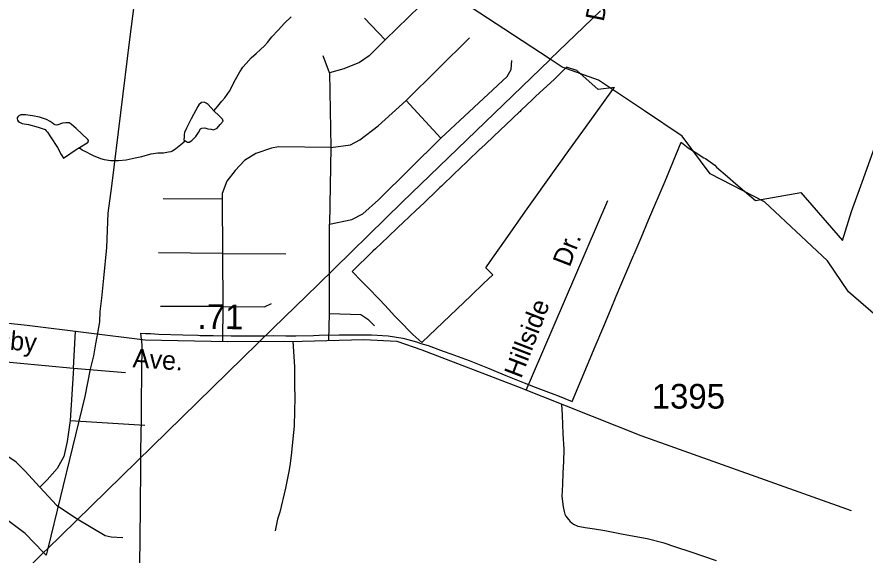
# Model space of a CAD drawing. Extents: x 2001466 to 2224147, y 644118 to 847247.
# Drawn here: x 2051357 to 2055654, y 687083 to 689808 of the extents above; entities that cross this region are included whole.
import ezdxf

# ---------------------------------------------------------------- set-up
doc = ezdxf.new("R2010")
doc.units = 0
for name, color, linetype in [('Exist Boundary Political City Limit New', 7, 'Continuous'), ('Exist Boundary Political City Limit New Hole', 7, 'Continuous'), ('Exist Hydrographic Creek Single Shore', 7, 'Continuous'), ('Exist Hydrographic Misc Water Feature', 7, 'Continuous'), ('Exist Road Non-System Type 51', 7, 'Continuous'), ('Exist Road Non-System Type 51 Label', 7, 'Continuous'), ('Exist Road Secondary Mileage Hundredths English Label', 7, 'Continuous'), ('Exist Road Secondary Type 51 Attributed', 7, 'Continuous'), ('Exist Road Secondary Type 51 Label', 7, 'Continuous'), ('Exist Road Secondary Type 51 Number Label', 7, 'Continuous'), ('Exist Utilities Electrical Transmission Line', 7, 'Continuous'), ('Map Preparation Boundary City Limit Buffer Line', 7, 'Continuous')]:
    doc.layers.add(name, color=color, linetype=linetype)

msp = doc.modelspace()

# ---------------------------------------------------------------- linework, layer by layer
at = {"layer": 'Exist Boundary Political City Limit New'}
for points in [[(2052719.8, 688193.6), (2052769.8, 688193.8), (2052860, 688195.2), (2052888.1, 688195.9), (2052988.9, 688198.2), (2053026.6, 688198.4), (2053056.1, 688198.5), (2053135, 688198.1), (2053153.5, 688198), (2053236.8, 688193.1), (2053311.5, 688182), (2053337.4, 688174.5), (2053380.6, 688162.1), (2053403.5, 688155), (2053440, 688143.7), (2053516.6, 688115.1), (2053554.9, 688101.8), (2053610.5, 688082.2), (2053648.5, 688067.6), (2053690.4, 688051.4), (2053740.8, 688030.4), (2053792.9, 688008.6), (2053834.2, 687992.3), (2053927.4, 687955.6), (2053983.2, 687933.9), (2054077.4, 687898.2), (2054095.1, 687891.6), (2054169.5, 687860.4), (2054247.6, 688046.7), (2054286.6, 688139.6), (2054324.6, 688230.4), (2054363.9, 688323.9), (2054393.4, 688394), (2054403, 688416.9), (2054406.6, 688425.6), (2054442.1, 688508.8), (2054480.9, 688599.8), (2054483.5, 688606.1), (2054519.1, 688689.8), (2054559.1, 688783.6), (2054640.9, 688976.6), (2054722.8, 689173.6), (2054724.6, 689171.8), (2054758.1, 689144.6), (2054793.2, 689123.6), (2054837.8, 689094.4), (2054845.5, 689091.4), (2054869, 689074.8), (2054893.2, 689056.7), (2054901.2, 689047.9), (2054956.9, 689000.3), (2055000, 688962.8), (2055098.6, 688878.4), (2055327.9, 688918.8), (2055539.8, 688676.1), (2055585.2, 688822.6), (2055638.9, 688971.2), (2055898.6, 689692.2)], [(2051977.9, 686872), (2051981, 687178.3), (2051982.4, 687314.6), (2051984.5, 687542.4), (2051985.1, 687597.2), (2051986.4, 687706.4), (2051987, 687756.5), (2051988.1, 687857.7), (2051989.4, 688003.1), (2051990.8, 688147.7), (2051984.8, 688206.8), (2052007.8, 688205.5), (2052033.6, 688204.2), (2052073.6, 688202.3), (2052197.5, 688197.6), (2052273.1, 688195.7), (2052284.5, 688195.4), (2052322, 688194.8), (2052350.8, 688194.4), (2052442.4, 688193.1), (2052509.4, 688192.8), (2052540.4, 688192.9), (2052565.4, 688193.1), (2052609.4, 688193.7), (2052657.4, 688194.5), (2052719.8, 688193.6)]]:
    msp.add_lwpolyline(points, dxfattribs=at)
at = {"layer": 'Exist Boundary Political City Limit New Hole'}
msp.add_lwpolyline([(2053408.1, 688159.9), (2053657.6, 688397.6), (2053721.4, 688458.2), (2053767.8, 688502.3), (2053733, 688538.2), (2053755.2, 688569.1), (2053843.9, 688695.9), (2053933.9, 688823.8), (2054088.2, 689041.6), (2054124.2, 689090.6), (2054131.6, 689100.9), (2054280.8, 689308.6), (2054376.1, 689440.5), (2054384.2, 689451.7), (2054302.4, 689440.9), (2054193.1, 689536.8), (2054141.9, 689554), (2054121.2, 689534), (2054104.2, 689517.4), (2054078.1, 689492.1), (2054024.5, 689442.1), (2053984.1, 689404.6), (2053969.5, 689390.6), (2053910.4, 689334.2), (2053904.4, 689328.4), (2053902.8, 689326.9), (2053834.6, 689262), (2053807.5, 689236.1), (2053769, 689200.3), (2053766.9, 689198.4), (2053704.9, 689140.9), (2053702.9, 689139), (2053638.8, 689077.4), (2053601.4, 689041.4), (2053600.4, 689040.4), (2053574.5, 689015.4), (2053508.6, 688951.9), (2053500.1, 688943.8), (2053463.6, 688909), (2053443.4, 688889.8), (2053419.8, 688867.2), (2053378.5, 688827.9), (2053313.5, 688766.6), (2053287.2, 688741.8), (2053236.9, 688694.1), (2053173, 688633.4), (2053160.1, 688621.3), (2053055.1, 688518.6), (2053100.1, 688472.2), (2053132.5, 688438.9), (2053194.9, 688375.3), (2053240.4, 688326.8), (2053270.1, 688295.2), (2053279.9, 688284.8), (2053291.9, 688272.5), (2053362.8, 688199.8), (2053408.1, 688159.9)], dxfattribs=at)
at = {"layer": 'Exist Hydrographic Creek Single Shore'}
for p, q in [((2053822.9, 689748.5), (2053568.5, 689915.2)), ((2054058.5, 689594.1), (2053822.9, 689748.5))]:
    msp.add_line(p, q, dxfattribs=at)
for points in [[(2054537, 689332), (2054303, 689488.6), (2054118.9, 689554.6), (2054058.5, 689594.1)], [(2056755.9, 687716.1), (2056521.9, 687940.7), (2055896.9, 688133.9), (2055570.9, 688416.1), (2055463, 688572.6), (2055145, 688871), (2054870, 689014.4), (2054727.9, 689204.3), (2054537, 689332)]]:
    msp.add_lwpolyline(points, dxfattribs=at)
at = {"layer": 'Exist Hydrographic Misc Water Feature'}
msp.add_line((2051504.2, 687081.9), (2051491.3, 687095.4), dxfattribs=at)
for points in [[(2052354.8, 689332.7), (2052374.5, 689356.9), (2052394.8, 689381), (2052410.4, 689398.9), (2052434.4, 689433), (2052464.5, 689490.9), (2052486.5, 689530.9), (2052500.4, 689553.2), (2052518.2, 689573.2), (2052544.1, 689601.3), (2052568.1, 689623.2), (2052590.2, 689643.4), (2052610.3, 689661.5), (2052625.9, 689679.4), (2052648, 689707.2), (2052680, 689741.3), (2052711.6, 689777.5), (2052745.9, 689809.6)], [(2052354.8, 689332.7), (2052324.9, 689364.9), (2052314.8, 689370.8), (2052304.8, 689376.8), (2052292.5, 689374.6), (2052278.7, 689362.9), (2052272.6, 689354.9), (2052239, 689292.7), (2052215.2, 689244.8), (2052205.1, 689222.4), (2052203.1, 689212.6), (2052203.1, 689200.8), (2052202.9, 689186.6), (2052209.2, 689180.8)], [(2051669.1, 689143.5), (2051717.1, 689173.9), (2051719.4, 689181.7), (2051715.1, 689187.6), (2051656.8, 689243.5), (2051630.8, 689265.7), (2051620.7, 689271.7), (2051605.1, 689271.6), (2051586.9, 689269.5), (2051562.9, 689261.4), (2051558.8, 689259.6), (2051551, 689261.5), (2051543.2, 689265.1), (2051534.8, 689271.3), (2051525.2, 689279.2), (2051506.9, 689289.3), (2051471, 689301.2), (2051435, 689307.1), (2051399.1, 689313), (2051376.9, 689313.1), (2051366.9, 689306.9), (2051360.7, 689303), (2051357.2, 689297), (2051357, 689293), (2051359.1, 689285), (2051363.2, 689281.1), (2051368.9, 689274.9), (2051383.3, 689269.1), (2051414.9, 689263.1), (2051463.3, 689249.3), (2051489.1, 689241.3), (2051499.1, 689237.4), (2051505.3, 689231.2), (2051511, 689225.4), (2051527, 689201.5), (2051561.5, 689147.6), (2051581.4, 689111.3), (2051591.6, 689093.6), (2051661.3, 689139.8), (2051669.1, 689143.5)], [(2052209.2, 689180.8), (2052215.4, 689176.6), (2052220.9, 689174.6), (2052228.9, 689174.6), (2052243.1, 689182.6), (2052263, 689202.7), (2052276.9, 689222.9), (2052286.7, 689240.8), (2052292.9, 689244.7), (2052309.1, 689246.8), (2052323, 689241), (2052340.9, 689239.1), (2052352.8, 689236.9), (2052370.8, 689245.1), (2052387, 689262.9), (2052401, 689281.1), (2052398.9, 689291.1), (2052380.7, 689306.9), (2052354.8, 689332.7)], [(2051719.2, 689117.6), (2051743.1, 689105.8), (2051779.4, 689091.8), (2051799.3, 689086), (2051831.5, 689081.9), (2051871.3, 689081.9), (2051909.7, 689084.2), (2051955.2, 689094.4), (2051989, 689102.2), (2052017.3, 689110.5), (2052037, 689114.4), (2052071.2, 689120.2), (2052099.3, 689120.4), (2052125, 689124.6), (2052137.3, 689126.4), (2052145.1, 689130.5), (2052161.2, 689142.6), (2052187.1, 689162.7), (2052209.2, 689180.8)], [(2051719.2, 689117.6), (2051705.2, 689125.8), (2051687.2, 689133.8), (2051679.2, 689139.5), (2051669.1, 689143.5)], [(2051491.3, 687095.4), (2051398.9, 687191.9), (2051131.9, 687390.9), (2050889.9, 687664.9), (2050564.9, 687671.5), (2050297.9, 687778.7), (2050090, 688012.6), (2049947.9, 688087.6), (2049581.1, 688160.7), (2049398, 688328.5), (2049173, 688385.6), (2048797, 688386.6), (2048581, 688417.3), (2048295.7, 688403.4)]]:
    msp.add_lwpolyline(points, dxfattribs=at)
at = {"layer": 'Exist Road Non-System Type 51'}
for p, q in [((2053968.7, 687992.2), (2054351.1, 688879.4)), ((2053937.6, 687918.4), (2053968.7, 687992.2))]:
    msp.add_line(p, q, dxfattribs=at)
for points in [[(2053222.4, 689692.3), (2053399.6, 689865.3)], [(2053117.9, 689801.2), (2053222.4, 689692.3)], [(2053222.4, 689692.3), (2053141.3, 689611.2), (2053092.2, 689577), (2053013.3, 689544.9), (2052940.7, 689525.7)], [(2053329.2, 689384.8), (2053649.3, 689703)], [(2052940.7, 689525.7), (2052908.7, 689611.2)], [(2053504.2, 689194.7), (2053841.4, 689506.5), (2053860.6, 689542.8), (2053864.9, 689587.7)], [(2052940.7, 689525.7), (2052947.1, 689147.7)], [(2052947.1, 689147.7), (2053047.4, 689160.5), (2053094.4, 689186.1), (2053186.2, 689256.6), (2053329.2, 689384.8)], [(2053329.2, 689384.8), (2053504.2, 689194.7)], [(2052940.7, 688758.3), (2053053.8, 688781.8), (2053109.3, 688811.7), (2053188.3, 688882.2), (2053504.2, 689194.7)], [(2052947.1, 689147.7), (2052682.4, 689149.8), (2052646.1, 689143.4), (2052566.7, 689116.1), (2052509.1, 689081.9), (2052462.2, 689030.6), (2052419.5, 688977.2), (2052396, 688913.2), (2052396, 688885.4)], [(2052947.1, 689147.7), (2052940.7, 688758.3)], [(2052396, 688885.4), (2052097.2, 688887.5)], [(2052396, 688885.4), (2052398.1, 688609.9)], [(2052940.7, 688305.5), (2052940.7, 688758.3)], [(2052398.1, 688609.9), (2052073.7, 688614.1)], [(2052398.1, 688609.9), (2052718.3, 688607.7)], [(2052398.1, 688609.9), (2052400.3, 688341.8)], [(2052400.3, 688341.8), (2052611.6, 688339.7), (2052645.7, 688356.8)], [(2052400.3, 688341.8), (2052084.4, 688341.8)], [(2052400.3, 688341.8), (2052398.5, 688164.2)], [(2052936.7, 688170), (2052940.7, 688305.5)], [(2052940.7, 688305.5), (2053098.6, 688301.2), (2053134.9, 688277.8), (2053169.1, 688243.6)], [(2051642.5, 688030), (2051653.4, 688216.4)], [(2052755, 688165.7), (2052763.2, 688036.1), (2052763.3, 687944.1), (2052764, 687878.1), (2052762.6, 687814.1), (2052761.1, 687736.2), (2052753.8, 687672.3), (2052748.3, 687602.4), (2052741.2, 687546.6), (2052736.5, 687514.7), (2052716.6, 687421.1), (2052688.1, 687299.6), (2052677.4, 687263.9), (2052664.2, 687206.1)], [(2051066.7, 688083.5), (2051642.5, 688030)], [(2051642.5, 688030), (2051625.5, 687765)], [(2051642.5, 688030), (2051907.4, 688008.1)], [(2054116.1, 687847.6), (2054118.6, 687790.9), (2054122.7, 687696.8), (2054127.1, 687618.7), (2054125.8, 687556.7), (2054122.6, 687498.8), (2054121.4, 687440.8), (2054118.2, 687378.9), (2054125.1, 687326.7), (2054128.6, 687302.7), (2054132.4, 687290.6), (2054138.2, 687280.5), (2054151.8, 687262.2), (2054159.6, 687252), (2054177.3, 687239.7), (2054199.1, 687229.2), (2054209.1, 687227), (2054235, 687222.5), (2054282.8, 687215.5), (2054334.7, 687206.5), (2054428.3, 687188.6), (2054549.8, 687166.1), (2054629.4, 687146.5), (2054693, 687125.2), (2054770.5, 687099.6), (2054899.6, 687054.9)], [(2051625.5, 687765), (2051611, 687658), (2051593.9, 687582.6), (2051559.9, 687521.8), (2051508.9, 687463.5), (2051472.5, 687427)], [(2051625.5, 687765), (2052004.6, 687740.7)], [(2051472.5, 687427), (2051397.1, 687509.7), (2051353.4, 687553.4), (2051309.7, 687582.6), (2051268.4, 687609.4)], [(2051472.5, 687427), (2051557.5, 687335.1), (2051662, 687267), (2051802.9, 687181.9), (2051834.5, 687174.6), (2051892.8, 687172.2)]]:
    msp.add_lwpolyline(points, dxfattribs=at)
at = {"layer": 'Exist Road Secondary Type 51 Attributed'}
msp.add_lwpolyline([(2049509.3, 689892), (2049907, 689900.5), (2049903.8, 689669.9), (2049908.5, 689553.1), (2049940.1, 689439.4), (2050060, 689183.6), (2050202, 688839.4), (2050347.2, 688566.2), (2050426.1, 688430.4), (2050501.8, 688357.8), (2050615.4, 688323), (2051057.3, 688285.1), (2051407.6, 688247.2), (2052005.6, 688172.2), (2052423.7, 688164.3), (2052802.4, 688165.9), (2053114.9, 688175.4), (2053282.1, 688165.9), (2053408.4, 688121.7), (2053892.8, 687936.2), (2054517.6, 687688.3), (2055584.3, 687308.5)], dxfattribs=at)
at = {"layer": 'Exist Utilities Electrical Transmission Line'}
for p, q in [((2054058.5, 689594.1), (2054312.9, 689839.6)), ((2051927.6, 689693.9), (2051835.1, 688952)), ((2054056.2, 689591.8), (2054058.5, 689594.1)), ((2052653.3, 688229.9), (2052880.8, 688452.2)), ((2052577.5, 688155.9), (2052653.3, 688229.9)), ((2051491.3, 687095.4), (2051512.6, 687116.1)), ((2051512.6, 687116.1), (2051504.2, 687081.9)), ((2050650, 686279.8), (2051491.3, 687095.4))]:
    msp.add_line(p, q, dxfattribs=at)
for points in [[(2052027.5, 690123), (2051973.8, 690064), (2051927.6, 689693.9)], [(2052880.8, 688452.2), (2053309.2, 688870.8), (2054056.2, 689591.8)], [(2051835.1, 688952), (2051817.9, 688814), (2051810.1, 688640.1), (2051794.4, 688486), (2051784.5, 688384), (2051776.7, 688316), (2051774.8, 688264), (2051764.6, 688206.4)], [(2051764.6, 688206.4), (2051754.9, 688152), (2051745.1, 688092), (2051727.1, 688024), (2051701.3, 687886.1), (2051512.6, 687116.1)], [(2051512.6, 687116.1), (2051580.9, 687182.3), (2052577.5, 688155.9)]]:
    msp.add_lwpolyline(points, dxfattribs=at)
at = {"layer": 'Map Preparation Boundary City Limit Buffer Line'}
for points in [[(2052719.8, 688193.6), (2052769.8, 688193.8), (2052860, 688195.2), (2052888.1, 688195.9), (2052988.9, 688198.2), (2053026.6, 688198.4), (2053056.1, 688198.5), (2053135, 688198.1), (2053153.5, 688198), (2053236.8, 688193.1), (2053311.5, 688182), (2053337.4, 688174.5), (2053380.6, 688162.1), (2053403.5, 688155), (2053440, 688143.7), (2053516.6, 688115.1), (2053554.9, 688101.8), (2053610.5, 688082.2), (2053648.5, 688067.6), (2053690.4, 688051.4), (2053740.8, 688030.4), (2053792.9, 688008.6), (2053834.2, 687992.3), (2053927.4, 687955.6), (2053983.2, 687933.9), (2054077.4, 687898.2), (2054095.1, 687891.6), (2054169.5, 687860.4), (2054247.6, 688046.7), (2054286.6, 688139.6), (2054324.6, 688230.4), (2054363.9, 688323.9), (2054393.4, 688394), (2054403, 688416.9), (2054406.6, 688425.6), (2054442.1, 688508.8), (2054480.9, 688599.8), (2054483.5, 688606.1), (2054519.1, 688689.8), (2054559.1, 688783.6), (2054640.9, 688976.6), (2054722.8, 689173.6), (2054724.6, 689171.8), (2054758.1, 689144.6), (2054793.2, 689123.6), (2054837.8, 689094.4), (2054845.5, 689091.4), (2054869, 689074.8), (2054893.2, 689056.7), (2054901.2, 689047.9), (2054956.9, 689000.3), (2055000, 688962.8), (2055098.6, 688878.4), (2055327.9, 688918.8), (2055539.8, 688676.1), (2055585.2, 688822.6), (2055638.9, 688971.2), (2055898.6, 689692.2)], [(2053408.1, 688159.9), (2053657.6, 688397.6), (2053721.4, 688458.2), (2053767.8, 688502.3), (2053733, 688538.2), (2053755.2, 688569.1), (2053843.9, 688695.9), (2053933.9, 688823.8), (2054088.2, 689041.6), (2054124.2, 689090.6), (2054131.6, 689100.9), (2054280.8, 689308.6), (2054376.1, 689440.5), (2054384.2, 689451.7), (2054302.4, 689440.9), (2054193.1, 689536.8), (2054141.9, 689554), (2054121.2, 689534), (2054104.2, 689517.4), (2054078.1, 689492.1), (2054024.5, 689442.1), (2053984.1, 689404.6), (2053969.5, 689390.6), (2053910.4, 689334.2), (2053904.4, 689328.4), (2053902.8, 689326.9), (2053834.6, 689262), (2053807.5, 689236.1), (2053769, 689200.3), (2053766.9, 689198.4), (2053704.9, 689140.9), (2053702.9, 689139), (2053638.8, 689077.4), (2053601.4, 689041.4), (2053600.4, 689040.4), (2053574.5, 689015.4), (2053508.6, 688951.9), (2053500.1, 688943.8), (2053463.6, 688909), (2053443.4, 688889.8), (2053419.8, 688867.2), (2053378.5, 688827.9), (2053313.5, 688766.6), (2053287.2, 688741.8), (2053236.9, 688694.1), (2053173, 688633.4), (2053160.1, 688621.3), (2053055.1, 688518.6), (2053100.1, 688472.2), (2053132.5, 688438.9), (2053194.9, 688375.3), (2053240.4, 688326.8), (2053270.1, 688295.2), (2053279.9, 688284.8), (2053291.9, 688272.5), (2053362.8, 688199.8), (2053408.1, 688159.9)], [(2051977.9, 686872), (2051981, 687178.3), (2051982.4, 687314.6), (2051984.5, 687542.4), (2051985.1, 687597.2), (2051986.4, 687706.4), (2051987, 687756.5), (2051988.1, 687857.7), (2051989.4, 688003.1), (2051990.8, 688147.7), (2051984.8, 688206.8), (2052007.8, 688205.5), (2052033.6, 688204.2), (2052073.6, 688202.3), (2052197.5, 688197.6), (2052273.1, 688195.7), (2052284.5, 688195.4), (2052322, 688194.8), (2052350.8, 688194.4), (2052442.4, 688193.1), (2052509.4, 688192.8), (2052540.4, 688192.9), (2052565.4, 688193.1), (2052609.4, 688193.7), (2052657.4, 688194.5), (2052719.8, 688193.6)]]:
    msp.add_lwpolyline(points, dxfattribs=at)

# ---------------------------------------------------------------- texts
at = {"layer": 'Exist Road Non-System Type 51 Label'}
for s, rotation, p in [('Dog-', 78.5776, (2054329, 689781.2)), ('Dr.', 68.9503, (2054157, 688537.3)), ('Hillside', 68.9503, (2053911.1, 687973.3))]:
    msp.add_text(s, height=95, rotation=rotation, dxfattribs=at).set_placement(p)
at = {"layer": 'Exist Road Secondary Mileage Hundredths English Label'}
msp.add_text('.71', height=125, rotation=359.4472, dxfattribs=at).set_placement((2052271.2, 688228.6))
at = {"layer": 'Exist Road Secondary Type 51 Label'}
for s, rotation, p in [('Grigsby', 354.7526, (2051016.6, 688150.9)), ('Ave.', 356.0257, (2051941.4, 688034.6))]:
    msp.add_text(s, height=95, rotation=rotation, dxfattribs=at).set_placement(p)
at = {"layer": 'Exist Road Secondary Type 51 Number Label'}
msp.add_text('1395', height=125, dxfattribs=at).set_placement((2054572.8, 687824.6))

doc.saveas('drawing.dxf')
